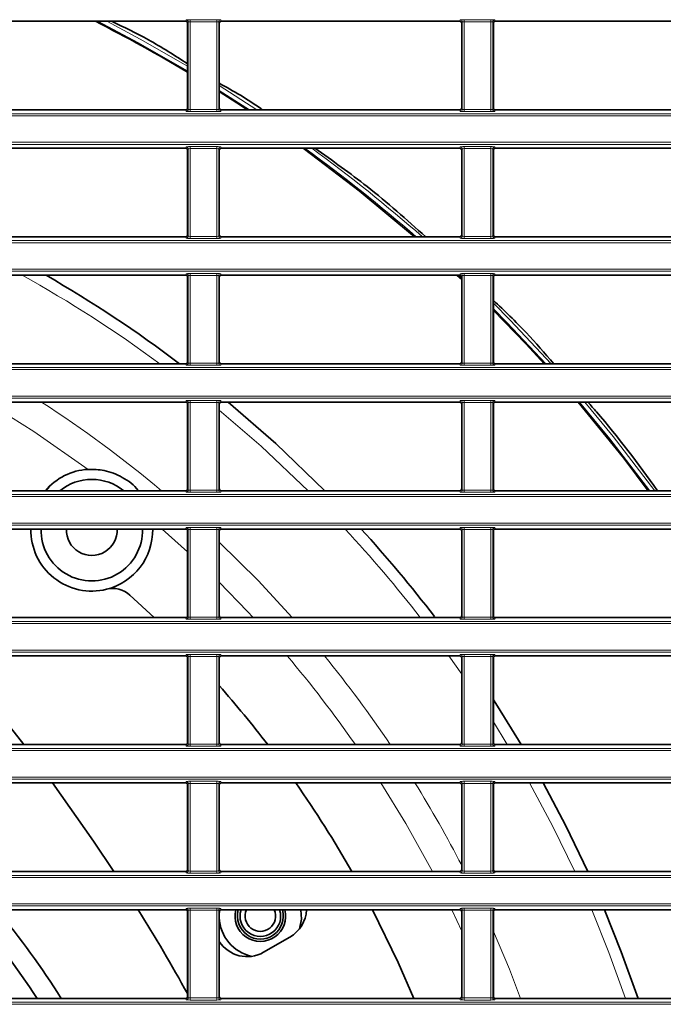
# Model space of a CAD drawing. Header units: millimetres. Extents: x 0 to 1118, y 0 to 864.
# Tile 323 of 339: x 1033 to 1049, y 486 to 510. Entities that reach past the tile are written whole.
import ezdxf

# ---------------------------------------------------------------- set-up
doc = ezdxf.new("R2010")
doc.units = ezdxf.units.MM

msp = doc.modelspace()

# ---------------------------------------------------------------- linework, layer by layer
at = {"color": 7, "linetype": 'Continuous', "lineweight": 35}
for p, q in [((1030.8876, 510.2793), (1036.758, 510.2793)), ((1037.6376, 510.2793), (1043.508, 510.2793)), ((1044.3876, 510.2793), (1050.258, 510.2793)), ((1036.8079, 510.2293), (1036.8079, 508.1486)), ((1037.5876, 508.1486), (1037.5876, 510.2293)), ((1043.5579, 510.2293), (1043.5579, 508.1486)), ((1044.3376, 508.1486), (1044.3376, 510.2293)), ((1030.8876, 508.0986), (1036.758, 508.0986)), ((1037.6376, 508.0986), (1043.508, 508.0986)), ((1044.3876, 508.0986), (1050.258, 508.0986)), ((1030.8876, 507.1543), (1036.758, 507.1543)), ((1036.8079, 507.1043), (1036.8079, 505.0236)), ((1037.5876, 505.0236), (1037.5876, 507.1043)), ((1037.6376, 507.1543), (1043.508, 507.1543)), ((1043.5579, 507.1043), (1043.5579, 505.0236)), ((1044.3376, 505.0236), (1044.3376, 507.1043)), ((1044.3876, 507.1543), (1050.258, 507.1543)), ((1030.8876, 504.9736), (1036.758, 504.9736)), ((1037.6376, 504.9736), (1043.508, 504.9736)), ((1044.3876, 504.9736), (1050.258, 504.9736)), ((1030.8876, 504.0293), (1036.758, 504.0293)), ((1036.8079, 503.9793), (1036.8079, 501.8986)), ((1037.5876, 501.8986), (1037.5876, 503.9793)), ((1037.6376, 504.0293), (1043.508, 504.0293)), ((1043.4417, 504.0293), (1043.5579, 503.9199)), ((1043.5579, 503.9793), (1043.5579, 501.8986)), ((1044.3376, 501.8986), (1044.3376, 503.9793)), ((1044.3876, 504.0293), (1050.258, 504.0293)), ((1030.8876, 501.8486), (1036.758, 501.8486)), ((1037.6376, 501.8486), (1043.508, 501.8486)), ((1044.3876, 501.8486), (1050.258, 501.8486)), ((1030.8876, 500.9043), (1036.758, 500.9043)), ((1036.8079, 500.8543), (1036.8079, 498.7736)), ((1037.5876, 498.7736), (1037.5876, 500.8543)), ((1037.6376, 500.9043), (1043.508, 500.9043)), ((1043.5579, 500.8543), (1043.5579, 498.7736)), ((1044.3376, 498.7736), (1044.3376, 500.8543)), ((1044.3876, 500.9043), (1050.258, 500.9043)), ((1030.8876, 498.7236), (1036.758, 498.7236)), ((1033.3654, 498.7755), (1033.3179, 498.7236)), ((1033.3654, 498.7755), (1033.4267, 498.8502)), ((1037.6376, 498.7236), (1043.508, 498.7236)), ((1044.3876, 498.7236), (1050.258, 498.7236)), ((1030.8876, 497.7793), (1036.758, 497.7793)), ((1036.8079, 497.7293), (1036.8079, 495.6486)), ((1037.5876, 495.6486), (1037.5876, 497.7293)), ((1037.6376, 497.7793), (1043.508, 497.7793)), ((1043.5579, 497.7293), (1043.5579, 495.6486)), ((1044.3376, 495.6486), (1044.3376, 497.7293)), ((1044.3876, 497.7793), (1050.258, 497.7793)), ((1035.983, 495.5986), (1035.3859, 496.1545)), ((1030.8876, 495.5986), (1036.758, 495.5986)), ((1037.6376, 495.5986), (1043.508, 495.5986)), ((1044.3876, 495.5986), (1050.258, 495.5986)), ((1030.8876, 494.6543), (1036.758, 494.6543)), ((1036.8079, 494.6043), (1036.8079, 492.5236)), ((1037.5876, 492.5236), (1037.5876, 494.6043)), ((1037.6376, 494.6543), (1043.508, 494.6543)), ((1043.5579, 494.6043), (1043.5579, 492.5236)), ((1044.3376, 492.5236), (1044.3376, 494.6043)), ((1044.3876, 494.6543), (1050.258, 494.6543)), ((1030.8876, 492.4736), (1036.758, 492.4736)), ((1037.6376, 492.4736), (1043.508, 492.4736)), ((1044.3876, 492.4736), (1050.258, 492.4736)), ((1030.8876, 491.5293), (1036.758, 491.5293)), ((1036.8079, 491.4793), (1036.8079, 489.3986)), ((1037.5876, 489.3986), (1037.5876, 491.4793)), ((1037.6376, 491.5293), (1043.508, 491.5293)), ((1043.5579, 491.4793), (1043.5579, 489.3986)), ((1044.3376, 489.3986), (1044.3376, 491.4793)), ((1044.3876, 491.5293), (1050.258, 491.5293)), ((1030.8876, 489.3486), (1036.758, 489.3486)), ((1037.6376, 489.3486), (1043.508, 489.3486)), ((1044.3876, 489.3486), (1050.258, 489.3486)), ((1030.8876, 488.4043), (1036.758, 488.4043)), ((1036.8079, 488.3543), (1036.8079, 486.2736)), ((1037.5876, 488.2852), (1037.5956, 488.3814)), ((1037.5876, 486.2736), (1037.5876, 488.3543)), ((1037.6376, 488.4043), (1043.508, 488.4043)), ((1043.5579, 488.3543), (1043.5579, 486.2736)), ((1044.3376, 486.2736), (1044.3376, 488.3543)), ((1044.3876, 488.4043), (1050.258, 488.4043)), ((1039.3294, 487.7353), (1038.6799, 487.3603)), ((1030.8876, 486.2236), (1036.758, 486.2236)), ((1037.6376, 486.2236), (1043.508, 486.2236)), ((1044.3876, 486.2236), (1050.258, 486.2236))]:
    msp.add_line(p, q, dxfattribs=at)
at = {"color": 7, "linetype": 'Continuous', "lineweight": 18}
for p, q in [((1036.758, 510.2793), (1036.7719, 510.3142)), ((1036.8219, 510.2642), (1036.8079, 510.2293)), ((1036.8219, 508.1136), (1036.8219, 510.2642)), ((1036.8719, 510.3185), (1037.5237, 510.3185)), ((1036.8719, 510.3185), (1036.8719, 510.2685)), ((1037.5237, 510.2685), (1036.8719, 510.2685)), ((1036.8719, 510.2685), (1036.8719, 508.1093)), ((1037.5237, 510.3185), (1037.5237, 510.2685)), ((1037.5237, 508.1093), (1037.5237, 510.2685)), ((1037.5736, 510.2642), (1037.5736, 508.1136)), ((1037.5876, 510.2293), (1037.5736, 510.2642)), ((1037.6236, 510.3142), (1037.6376, 510.2793)), ((1043.508, 510.2793), (1043.5219, 510.3142)), ((1043.5719, 510.2642), (1043.5579, 510.2293)), ((1043.5719, 508.1136), (1043.5719, 510.2642)), ((1043.6219, 510.3185), (1044.2737, 510.3185)), ((1043.6219, 510.3185), (1043.6219, 510.2685)), ((1044.2737, 510.2685), (1043.6219, 510.2685)), ((1043.6219, 510.2685), (1043.6219, 508.1093)), ((1044.2737, 510.3185), (1044.2737, 510.2685)), ((1044.2737, 508.1093), (1044.2737, 510.2685)), ((1044.3236, 510.2642), (1044.3236, 508.1136)), ((1044.3376, 510.2293), (1044.3236, 510.2642)), ((1044.3736, 510.3142), (1044.3876, 510.2793)), ((1037.5876, 508.6968), (1038.5131, 508.0986)), ((1038.3323, 508.0986), (1037.5876, 508.5787)), ((1036.7719, 508.0637), (1036.758, 508.0986)), ((1036.8079, 508.1486), (1036.8219, 508.1136)), ((1036.8719, 508.1093), (1037.5237, 508.1093)), ((1036.8719, 508.1093), (1036.8719, 508.0594)), ((1037.5237, 508.1093), (1037.5237, 508.0594)), ((1037.5736, 508.1136), (1037.5876, 508.1486)), ((1037.6376, 508.0986), (1037.6236, 508.0637)), ((1043.5219, 508.0637), (1043.508, 508.0986)), ((1043.5579, 508.1486), (1043.5719, 508.1136)), ((1043.6219, 508.1093), (1044.2737, 508.1093)), ((1043.6219, 508.1093), (1043.6219, 508.0594)), ((1044.2737, 508.1093), (1044.2737, 508.0594)), ((1044.3236, 508.1136), (1044.3376, 508.1486)), ((1044.3876, 508.0986), (1044.3736, 508.0637)), ((946.9427, 508.0035), (1086.9529, 508.0035)), ((1086.9529, 507.9536), (946.9427, 507.9536)), ((1037.5237, 508.0594), (1036.8719, 508.0594)), ((1044.2737, 508.0594), (1043.6219, 508.0594)), ((946.9427, 507.2993), (1086.9529, 507.2993)), ((1086.9529, 507.2493), (946.9427, 507.2493)), ((1036.758, 507.1543), (1036.7719, 507.1892)), ((1036.8219, 507.1392), (1036.8079, 507.1043)), ((1036.8219, 504.9886), (1036.8219, 507.1392)), ((1036.8719, 507.1935), (1037.5237, 507.1935)), ((1036.8719, 507.1935), (1036.8719, 507.1435)), ((1037.5237, 507.1435), (1036.8719, 507.1435)), ((1036.8719, 507.1435), (1036.8719, 504.9843)), ((1037.5237, 507.1935), (1037.5237, 507.1435)), ((1037.5237, 504.9843), (1037.5237, 507.1435)), ((1037.5736, 507.1392), (1037.5736, 504.9886)), ((1037.5876, 507.1043), (1037.5736, 507.1392)), ((1037.6236, 507.1892), (1037.6376, 507.1543)), ((1043.508, 507.1543), (1043.5219, 507.1892)), ((1043.5719, 507.1392), (1043.5579, 507.1043)), ((1043.5719, 504.9886), (1043.5719, 507.1392)), ((1043.6219, 507.1935), (1044.2737, 507.1935)), ((1043.6219, 507.1935), (1043.6219, 507.1435)), ((1044.2737, 507.1435), (1043.6219, 507.1435)), ((1043.6219, 507.1435), (1043.6219, 504.9843)), ((1044.2737, 507.1935), (1044.2737, 507.1435)), ((1044.2737, 504.9843), (1044.2737, 507.1435)), ((1044.3236, 507.1392), (1044.3236, 504.9886)), ((1044.3376, 507.1043), (1044.3236, 507.1392)), ((1044.3736, 507.1892), (1044.3876, 507.1543)), ((1036.7719, 504.9387), (1036.758, 504.9736)), ((1036.8079, 505.0236), (1036.8219, 504.9886)), ((1036.8719, 504.9843), (1037.5237, 504.9843)), ((1036.8719, 504.9843), (1036.8719, 504.9344)), ((1037.5237, 504.9344), (1036.8719, 504.9344)), ((1037.5237, 504.9843), (1037.5237, 504.9344)), ((1037.5736, 504.9886), (1037.5876, 505.0236)), ((1037.6376, 504.9736), (1037.6236, 504.9387)), ((1043.5219, 504.9387), (1043.508, 504.9736)), ((1043.5579, 505.0236), (1043.5719, 504.9886)), ((1043.6219, 504.9843), (1044.2737, 504.9843)), ((1043.6219, 504.9843), (1043.6219, 504.9344)), ((1044.2737, 504.9344), (1043.6219, 504.9344)), ((1044.2737, 504.9843), (1044.2737, 504.9344)), ((1044.3236, 504.9886), (1044.3376, 505.0236)), ((1044.3876, 504.9736), (1044.3736, 504.9387)), ((946.9427, 504.8785), (1086.9529, 504.8785)), ((1086.9529, 504.8286), (946.9427, 504.8286)), ((946.9427, 504.1743), (1086.9529, 504.1743)), ((1086.9529, 504.1243), (946.9427, 504.1243)), ((1036.758, 504.0293), (1036.7719, 504.0642)), ((1036.8219, 504.0142), (1036.8079, 503.9793)), ((1036.8219, 501.8636), (1036.8219, 504.0142)), ((1036.8719, 504.0685), (1037.5237, 504.0685)), ((1036.8719, 504.0685), (1036.8719, 504.0185)), ((1037.5237, 504.0185), (1036.8719, 504.0185)), ((1036.8719, 504.0185), (1036.8719, 501.8593)), ((1037.5237, 504.0685), (1037.5237, 504.0185)), ((1037.5237, 501.8593), (1037.5237, 504.0185)), ((1037.5736, 504.0142), (1037.5736, 501.8636)), ((1037.5876, 503.9793), (1037.5736, 504.0142)), ((1037.6236, 504.0642), (1037.6376, 504.0293)), ((1043.5579, 503.9566), (1043.4807, 504.0293)), ((1043.508, 504.0293), (1043.5219, 504.0642)), ((1043.5719, 504.0142), (1043.5579, 503.9793)), ((1043.5719, 501.8636), (1043.5719, 504.0142)), ((1043.6219, 504.0685), (1044.2737, 504.0685)), ((1043.6219, 504.0685), (1043.6219, 504.0185)), ((1044.2737, 504.0185), (1043.6219, 504.0185)), ((1043.6219, 504.0185), (1043.6219, 501.8593)), ((1044.2737, 504.0685), (1044.2737, 504.0185)), ((1044.2737, 501.8593), (1044.2737, 504.0185)), ((1044.3236, 504.0142), (1044.3236, 501.8636)), ((1044.3376, 503.9793), (1044.3236, 504.0142)), ((1044.3736, 504.0642), (1044.3876, 504.0293)), ((1036.7719, 501.8137), (1036.758, 501.8486)), ((1036.8079, 501.8986), (1036.8219, 501.8636)), ((1036.8719, 501.8593), (1036.8719, 501.8094)), ((1036.8719, 501.8593), (1037.5237, 501.8593)), ((1037.5237, 501.8094), (1036.8719, 501.8094)), ((1037.5237, 501.8593), (1037.5237, 501.8094)), ((1037.5736, 501.8636), (1037.5876, 501.8986)), ((1037.6376, 501.8486), (1037.6236, 501.8137)), ((1043.5219, 501.8137), (1043.508, 501.8486)), ((1043.5579, 501.8986), (1043.5719, 501.8636)), ((1043.6219, 501.8593), (1043.6219, 501.8094)), ((1043.6219, 501.8593), (1044.2737, 501.8593)), ((1044.2737, 501.8094), (1043.6219, 501.8094)), ((1044.2737, 501.8593), (1044.2737, 501.8094)), ((1044.3236, 501.8636), (1044.3376, 501.8986)), ((1044.3876, 501.8486), (1044.3736, 501.8137)), ((946.9427, 501.7535), (1086.9529, 501.7535)), ((1086.9529, 501.7036), (946.9427, 501.7036)), ((946.9427, 501.0493), (1086.9529, 501.0493)), ((1086.9529, 500.9993), (946.9427, 500.9993)), ((1036.758, 500.9043), (1036.7719, 500.9392)), ((1036.8219, 500.8892), (1036.8079, 500.8543)), ((1036.8219, 498.7386), (1036.8219, 500.8892)), ((1036.8719, 500.9435), (1037.5237, 500.9435)), ((1036.8719, 500.9435), (1036.8719, 500.8935)), ((1037.5237, 500.8935), (1036.8719, 500.8935)), ((1036.8719, 500.8935), (1036.8719, 498.7343)), ((1037.5237, 500.9435), (1037.5237, 500.8935)), ((1037.5237, 498.7343), (1037.5237, 500.8935)), ((1037.5736, 500.8892), (1037.5736, 498.7386)), ((1037.5876, 500.8543), (1037.5736, 500.8892)), ((1037.6236, 500.9392), (1037.6376, 500.9043)), ((1043.508, 500.9043), (1043.5219, 500.9392)), ((1043.5719, 500.8892), (1043.5579, 500.8543)), ((1043.5719, 498.7386), (1043.5719, 500.8892)), ((1043.6219, 500.9435), (1044.2737, 500.9435)), ((1043.6219, 500.9435), (1043.6219, 500.8935)), ((1044.2737, 500.8935), (1043.6219, 500.8935)), ((1043.6219, 500.8935), (1043.6219, 498.7343)), ((1044.2737, 500.9435), (1044.2737, 500.8935)), ((1044.2737, 498.7343), (1044.2737, 500.8935)), ((1044.3236, 500.8892), (1044.3236, 498.7386)), ((1044.3376, 500.8543), (1044.3236, 500.8892)), ((1044.3736, 500.9392), (1044.3876, 500.9043)), ((946.9427, 498.6285), (1086.9529, 498.6285)), ((1036.7719, 498.6887), (1036.758, 498.7236)), ((1036.8079, 498.7736), (1036.8219, 498.7386)), ((1036.8719, 498.7343), (1037.5237, 498.7343)), ((1036.8719, 498.7343), (1036.8719, 498.6844)), ((1037.5237, 498.6844), (1036.8719, 498.6844)), ((1037.5237, 498.7343), (1037.5237, 498.6844)), ((1037.5736, 498.7386), (1037.5876, 498.7736)), ((1037.6376, 498.7236), (1037.6236, 498.6887)), ((1043.5219, 498.6887), (1043.508, 498.7236)), ((1043.5579, 498.7736), (1043.5719, 498.7386)), ((1043.6219, 498.7343), (1044.2737, 498.7343)), ((1043.6219, 498.7343), (1043.6219, 498.6844)), ((1044.2737, 498.6844), (1043.6219, 498.6844)), ((1044.2737, 498.7343), (1044.2737, 498.6844)), ((1044.3236, 498.7386), (1044.3376, 498.7736)), ((1044.3876, 498.7236), (1044.3736, 498.6887)), ((1086.9529, 498.5786), (946.9427, 498.5786)), ((946.9427, 497.9243), (1086.9529, 497.9243)), ((1086.9529, 497.8743), (946.9427, 497.8743)), ((1036.182, 497.7793), (1036.8079, 497.2166)), ((1036.758, 497.7793), (1036.7719, 497.8142)), ((1036.8219, 497.7642), (1036.8079, 497.7293)), ((1036.8219, 495.6136), (1036.8219, 497.7642)), ((1036.8719, 497.8185), (1037.5237, 497.8185)), ((1036.8719, 497.8185), (1036.8719, 497.7685)), ((1037.5237, 497.7685), (1036.8719, 497.7685)), ((1036.8719, 497.7685), (1036.8719, 495.6093)), ((1037.5237, 497.8185), (1037.5237, 497.7685)), ((1037.5237, 495.6093), (1037.5237, 497.7685)), ((1037.5736, 497.7642), (1037.5736, 495.6136)), ((1037.5876, 497.7293), (1037.5736, 497.7642)), ((1037.6236, 497.8142), (1037.6376, 497.7793)), ((1043.508, 497.7793), (1043.5219, 497.8142)), ((1043.5719, 497.7642), (1043.5579, 497.7293)), ((1043.5719, 495.6136), (1043.5719, 497.7642)), ((1043.6219, 497.8185), (1044.2737, 497.8185)), ((1043.6219, 497.8185), (1043.6219, 497.7685)), ((1044.2737, 497.7685), (1043.6219, 497.7685)), ((1043.6219, 497.7685), (1043.6219, 495.6093)), ((1044.2737, 497.8185), (1044.2737, 497.7685)), ((1044.2737, 495.6093), (1044.2737, 497.7685)), ((1044.3236, 497.7642), (1044.3236, 495.6136)), ((1044.3376, 497.7293), (1044.3236, 497.7642)), ((1044.3736, 497.8142), (1044.3876, 497.7793)), ((946.9427, 495.5035), (1086.9529, 495.5035)), ((1036.7719, 495.5637), (1036.758, 495.5986)), ((1036.8079, 495.6486), (1036.8219, 495.6136)), ((1036.8719, 495.6093), (1036.8719, 495.5594)), ((1036.8719, 495.6093), (1037.5237, 495.6093)), ((1037.5237, 495.5594), (1036.8719, 495.5594)), ((1037.5237, 495.6093), (1037.5237, 495.5594)), ((1037.5736, 495.6136), (1037.5876, 495.6486)), ((1037.6376, 495.5986), (1037.6236, 495.5637)), ((1043.5219, 495.5637), (1043.508, 495.5986)), ((1043.5579, 495.6486), (1043.5719, 495.6136)), ((1043.6219, 495.6093), (1044.2737, 495.6093)), ((1043.6219, 495.6093), (1043.6219, 495.5594)), ((1044.2737, 495.5594), (1043.6219, 495.5594)), ((1044.2737, 495.6093), (1044.2737, 495.5594)), ((1044.3236, 495.6136), (1044.3376, 495.6486)), ((1044.3876, 495.5986), (1044.3736, 495.5637)), ((1086.9529, 495.4536), (946.9427, 495.4536)), ((946.9427, 494.7993), (1086.9529, 494.7993)), ((1086.9529, 494.7493), (946.9427, 494.7493)), ((1036.758, 494.6543), (1036.7719, 494.6892)), ((1036.8219, 494.6392), (1036.8079, 494.6043)), ((1036.8219, 492.4886), (1036.8219, 494.6392)), ((1036.8719, 494.6935), (1037.5237, 494.6935)), ((1036.8719, 494.6935), (1036.8719, 494.6435)), ((1037.5237, 494.6435), (1036.8719, 494.6435)), ((1036.8719, 494.6435), (1036.8719, 492.4843)), ((1037.5237, 494.6935), (1037.5237, 494.6435)), ((1037.5237, 492.4843), (1037.5237, 494.6435)), ((1037.5736, 494.6392), (1037.5736, 492.4886)), ((1037.5876, 494.6043), (1037.5736, 494.6392)), ((1037.6236, 494.6892), (1037.6376, 494.6543)), ((1043.2438, 494.6543), (1043.5579, 494.2095)), ((1043.508, 494.6543), (1043.5219, 494.6892)), ((1043.5719, 494.6392), (1043.5579, 494.6043)), ((1043.5719, 492.4886), (1043.5719, 494.6392)), ((1043.6219, 494.6935), (1044.2737, 494.6935)), ((1043.6219, 494.6935), (1043.6219, 494.6435)), ((1044.2737, 494.6435), (1043.6219, 494.6435)), ((1043.6219, 494.6435), (1043.6219, 492.4843)), ((1044.2737, 494.6935), (1044.2737, 494.6435)), ((1044.2737, 492.4843), (1044.2737, 494.6435)), ((1044.3236, 494.6392), (1044.3236, 492.4886)), ((1044.3376, 494.6043), (1044.3236, 494.6392)), ((1044.3736, 494.6892), (1044.3876, 494.6543)), ((1044.3376, 493.0314), (1044.6817, 492.4736)), ((946.9427, 492.3785), (1086.9529, 492.3785)), ((1086.9529, 492.3286), (946.9427, 492.3286)), ((1036.7719, 492.4387), (1036.758, 492.4736)), ((1036.8079, 492.5236), (1036.8219, 492.4886)), ((1036.8719, 492.4843), (1037.5237, 492.4843)), ((1036.8719, 492.4843), (1036.8719, 492.4344)), ((1037.5237, 492.4344), (1036.8719, 492.4344)), ((1037.5237, 492.4843), (1037.5237, 492.4344)), ((1037.5736, 492.4886), (1037.5876, 492.5236)), ((1037.6376, 492.4736), (1037.6236, 492.4387)), ((1043.5219, 492.4387), (1043.508, 492.4736)), ((1043.5579, 492.5236), (1043.5719, 492.4886)), ((1043.6219, 492.4843), (1043.6219, 492.4344)), ((1043.6219, 492.4843), (1044.2737, 492.4843)), ((1044.2737, 492.4344), (1043.6219, 492.4344)), ((1044.2737, 492.4843), (1044.2737, 492.4344)), ((1044.3236, 492.4886), (1044.3376, 492.5236)), ((1044.3876, 492.4736), (1044.3736, 492.4387)), ((946.9427, 491.6743), (1086.9529, 491.6743)), ((1086.9529, 491.6243), (946.9427, 491.6243)), ((1036.758, 491.5293), (1036.7719, 491.5642)), ((1036.8219, 491.5142), (1036.8079, 491.4793)), ((1036.8219, 489.3636), (1036.8219, 491.5142)), ((1036.8719, 491.5685), (1037.5237, 491.5685)), ((1036.8719, 491.5685), (1036.8719, 491.5185)), ((1037.5237, 491.5185), (1036.8719, 491.5185)), ((1036.8719, 491.5185), (1036.8719, 489.3593)), ((1037.5237, 491.5685), (1037.5237, 491.5185)), ((1037.5237, 489.3593), (1037.5237, 491.5185)), ((1037.5736, 491.5142), (1037.5736, 489.3636)), ((1037.5876, 491.4793), (1037.5736, 491.5142)), ((1037.6236, 491.5642), (1037.6376, 491.5293)), ((1043.508, 491.5293), (1043.5219, 491.5642)), ((1043.5719, 491.5142), (1043.5579, 491.4793)), ((1043.5719, 489.3636), (1043.5719, 491.5142)), ((1043.6219, 491.5685), (1044.2737, 491.5685)), ((1043.6219, 491.5685), (1043.6219, 491.5185)), ((1044.2737, 491.5185), (1043.6219, 491.5185)), ((1043.6219, 491.5185), (1043.6219, 489.3593)), ((1044.2737, 491.5685), (1044.2737, 491.5185)), ((1044.2737, 489.3593), (1044.2737, 491.5185)), ((1044.3236, 491.5142), (1044.3236, 489.3636)), ((1044.3376, 491.4793), (1044.3236, 491.5142)), ((1044.3736, 491.5642), (1044.3876, 491.5293)), ((946.9427, 489.2535), (1086.9529, 489.2535)), ((1086.9529, 489.2036), (946.9427, 489.2036)), ((1036.7719, 489.3137), (1036.758, 489.3486)), ((1036.8079, 489.3986), (1036.8219, 489.3636)), ((1036.8719, 489.3593), (1037.5237, 489.3593)), ((1036.8719, 489.3593), (1036.8719, 489.3094)), ((1037.5237, 489.3094), (1036.8719, 489.3094)), ((1037.5237, 489.3593), (1037.5237, 489.3094)), ((1037.5736, 489.3636), (1037.5876, 489.3986)), ((1037.6376, 489.3486), (1037.6236, 489.3137)), ((1043.5219, 489.3137), (1043.508, 489.3486)), ((1043.5579, 489.3986), (1043.5719, 489.3636)), ((1043.6219, 489.3593), (1043.6219, 489.3094)), ((1043.6219, 489.3593), (1044.2737, 489.3593)), ((1044.2737, 489.3094), (1043.6219, 489.3094)), ((1044.2737, 489.3593), (1044.2737, 489.3094)), ((1044.3236, 489.3636), (1044.3376, 489.3986)), ((1044.3876, 489.3486), (1044.3736, 489.3137)), ((946.9427, 488.5493), (1086.9529, 488.5493)), ((1086.9529, 488.4993), (946.9427, 488.4993)), ((1036.758, 488.4043), (1036.7719, 488.4392)), ((1036.8719, 488.4435), (1037.5237, 488.4435)), ((1036.8719, 488.4435), (1036.8719, 488.3935)), ((1037.5237, 488.4435), (1037.5237, 488.3935)), ((1037.6236, 488.4392), (1037.6376, 488.4043)), ((1043.508, 488.4043), (1043.5219, 488.4392)), ((1043.6219, 488.4435), (1044.2737, 488.4435)), ((1043.6219, 488.4435), (1043.6219, 488.3935)), ((1044.2737, 488.4435), (1044.2737, 488.3935)), ((1044.3736, 488.4392), (1044.3876, 488.4043)), ((1036.8219, 488.3892), (1036.8079, 488.3543)), ((1036.8219, 486.2386), (1036.8219, 488.3892)), ((1037.5237, 488.3935), (1036.8719, 488.3935)), ((1036.8719, 488.3935), (1036.8719, 486.2343)), ((1037.5237, 486.2343), (1037.5237, 488.3935)), ((1037.5736, 488.3892), (1037.5736, 486.2386)), ((1037.5876, 488.3543), (1037.5736, 488.3892)), ((1043.3123, 488.4043), (1043.5579, 487.8791)), ((1043.5719, 488.3892), (1043.5579, 488.3543)), ((1043.5719, 486.2386), (1043.5719, 488.3892)), ((1044.2737, 488.3935), (1043.6219, 488.3935)), ((1043.6219, 488.3935), (1043.6219, 486.2343)), ((1044.2737, 486.2343), (1044.2737, 488.3935)), ((1044.3236, 488.3892), (1044.3236, 486.2386)), ((1044.3376, 488.3543), (1044.3236, 488.3892)), ((1036.8079, 486.2736), (1036.8219, 486.2386)), ((1037.5736, 486.2386), (1037.5876, 486.2736)), ((1043.5579, 486.2736), (1043.5719, 486.2386)), ((1044.3236, 486.2386), (1044.3376, 486.2736)), ((946.9427, 486.1285), (1086.9529, 486.1285)), ((1086.9529, 486.0786), (946.9427, 486.0786)), ((1036.7719, 486.1887), (1036.758, 486.2236)), ((1036.8719, 486.2343), (1037.5237, 486.2343)), ((1036.8719, 486.2343), (1036.8719, 486.1844)), ((1037.5237, 486.1844), (1036.8719, 486.1844)), ((1037.5237, 486.2343), (1037.5237, 486.1844)), ((1037.6376, 486.2236), (1037.6236, 486.1887)), ((1043.5219, 486.1887), (1043.508, 486.2236)), ((1043.6219, 486.2343), (1044.2737, 486.2343)), ((1043.6219, 486.2343), (1043.6219, 486.1844)), ((1044.2737, 486.1844), (1043.6219, 486.1844)), ((1044.2737, 486.2343), (1044.2737, 486.1844)), ((1044.3876, 486.2236), (1044.3736, 486.1887))]:
    msp.add_line(p, q, dxfattribs=at)
at = {"color": 7, "linetype": 'Continuous', "lineweight": 18, "flags": 128}
for points in [[(1036.8079, 509.0562), (1035.5953, 509.75), (1034.5961, 510.2793)], [(1034.8147, 510.2793), (1035.6434, 509.8377), (1036.8079, 509.1726)], [(1044.3376, 503.3412), (1044.7525, 502.923), (1045.7634, 501.8486)], [(1045.6283, 501.8486), (1044.681, 502.8531), (1044.3376, 503.2001)], [(1031.8648, 500.9043), (1033.0188, 500.1831), (1034.3565, 499.2486)], [(1048.1874, 498.7236), (1047.2097, 499.9971), (1046.46, 500.9043)], [(1046.5912, 500.9043), (1047.2877, 500.0596), (1048.3115, 498.7236)], [(1037.5876, 500.7073), (1038.6177, 499.8183), (1039.775, 498.7236)], [(1037.5876, 497.4575), (1038.5414, 496.5089), (1039.3809, 495.5986)], [(1037.5876, 496.4681), (1038.2858, 495.7482), (1038.4251, 495.5986)], [(1041.5698, 491.5293), (1042.1813, 490.5315), (1042.8379, 489.3486)], [(1045.2296, 491.5293), (1045.8032, 490.454), (1046.3403, 489.3486)], [(1046.759, 488.4043), (1047.182, 487.3572), (1047.5931, 486.2236)], [(1044.3376, 487.8738), (1044.7321, 486.9401), (1045.01, 486.2236)]]:
    msp.add_lwpolyline(points, dxfattribs=at)
at = {"color": 7, "linetype": 'Continuous', "lineweight": 35, "flags": 128}
for points in [[(1037.5876, 508.5471), (1038.0206, 508.2706), (1038.2838, 508.0986)], [(1039.6507, 507.1543), (1041.0355, 506.1051), (1042.3963, 504.9736)], [(1044.3376, 503.1624), (1045.1352, 502.3415), (1045.5922, 501.8486)], [(1040.1859, 498.7236), (1038.98, 499.8826), (1037.806, 500.9043)], [(1046.4248, 500.9043), (1047.5501, 499.5225), (1048.1542, 498.7236)], [(1032.9489, 497.7793), (1032.9483, 497.7328), (1032.949, 497.6922)], [(1032.7736, 492.4736), (1031.8972, 493.5809), (1030.9975, 494.6543)], [(1045.0209, 492.4736), (1044.4367, 493.4175), (1044.3376, 493.5707)], [(1034.9906, 489.3486), (1034.4911, 490.0983), (1033.4819, 491.5293)], [(1046.6605, 489.3486), (1046.12, 490.4726), (1045.5623, 491.5293)], [(1039.6001, 488.4043), (1039.6092, 488.1739), (1039.5628, 487.9379)], [(1042.3758, 486.2236), (1041.9919, 487.1111), (1041.3641, 488.4043)], [(1047.9004, 486.2236), (1047.4889, 487.369), (1047.0748, 488.4043)]]:
    msp.add_lwpolyline(points, dxfattribs=at)
at = {"color": 7, "linetype": 'Continuous', "lineweight": 35}
for centre, radius, start, end in [((1016.9478, 475.7514), 38.75, 59.16815, 63.0044), ((1016.9478, 475.7514), 32.6761, 53.00238, 59.92813), ((1034.4478, 497.7514), 1.5, 93.48963, 139.60172), ((1034.4478, 497.7514), 1.25, 90, 128.94803), ((1034.4478, 497.7514), 1.25, 51.05197, 90), ((1034.4478, 497.7514), 1.5, 178.85997, 284.13873), ((1034.4478, 497.7514), 1.25, 178.72314, 1.27686), ((1034.4478, 497.7514), 0.625, 177.44565, 2.55435), ((1034.4478, 497.7514), 1.5, 284.13873, 1.06402), ((1016.9478, 475.7514), 32.6761, 37.45464, 42.38636), ((1034.9669, 495.6908), 0.625, 47.89609, 104.13873), ((1016.9478, 475.7514), 27.5, 37.4461, 41.36287), ((1016.9478, 475.7514), 27.5, 29.63294, 35.01145), ((1016.9478, 475.7514), 19.25, 32.95687, 41.09361), ((1016.9478, 475.7514), 19.75, 32.02135, 39.84037), ((993.1321, 462.0014), 50, 29.13003, 31.87427), ((1038.5995, 488.2496), 1.0125, 182.01714, 257.92498), ((1038.5995, 488.2496), 0.6234, 165.62958, 14.37042), ((1038.5995, 488.2496), 0.565, 164.10875, 15.89125), ((1038.5995, 488.2496), 0.5, 161.97508, 18.02492), ((1038.5995, 488.2496), 0.375, 155.63335, 24.36665), ((1038.9232, 488.4389), 0.8125, 300, 357.55612), ((1038.2737, 488.0639), 0.8125, 212.39706, 300)]:
    msp.add_arc(centre, radius, start, end, dxfattribs=at)
at = {"color": 7, "linetype": 'Continuous', "lineweight": 18}
for centre, radius, start, end in [((1036.7719, 510.2642), 0.05, 0.07399, 89.97184), ((1037.6237, 510.2642), 0.05, 90.02816, 179.92601), ((1043.5219, 510.2642), 0.05, 0.07399, 89.97184), ((1044.3737, 510.2642), 0.05, 90.02816, 179.92601), ((1036.7719, 508.1137), 0.05, 270.02816, 359.92601), ((1037.6237, 508.1137), 0.05, 180.07399, 269.97184), ((1043.5219, 508.1137), 0.05, 270.02816, 359.92601), ((1044.3737, 508.1137), 0.05, 180.07399, 269.97184), ((1036.7719, 507.1392), 0.05, 0.07399, 89.97184), ((1037.6237, 507.1392), 0.05, 90.02816, 179.92601), ((1016.9478, 475.7514), 38.7767, 48.90319, 54.08007), ((1016.9478, 475.7514), 38.8767, 48.73454, 53.87715), ((1043.5219, 507.1392), 0.05, 0.07399, 89.97184), ((1044.3737, 507.1392), 0.05, 90.02816, 179.92601), ((1036.7719, 504.9887), 0.05, 270.02816, 359.92601), ((1037.6237, 504.9887), 0.05, 180.07399, 269.97184), ((1043.5219, 504.9887), 0.05, 270.02816, 359.92601), ((1044.3737, 504.9887), 0.05, 180.07399, 269.97184), ((1016.9478, 475.7514), 32.3852, 53.69105, 60.82942), ((1036.7719, 504.0142), 0.05, 0.07399, 89.97184), ((1037.6237, 504.0142), 0.05, 90.02816, 179.92601), ((1043.5219, 504.0142), 0.05, 0.07399, 89.97184), ((1044.3737, 504.0142), 0.05, 90.02816, 179.92601), ((1036.7719, 501.8637), 0.05, 270.02816, 359.92601), ((1037.6237, 501.8637), 0.05, 180.07399, 269.97184), ((1043.5219, 501.8637), 0.05, 270.02816, 359.92601), ((1044.3737, 501.8637), 0.05, 180.07399, 269.97184), ((1016.9478, 475.7514), 29.9525, 50.08091, 57.11446), ((1036.7719, 500.8892), 0.05, 0.07399, 89.97184), ((1037.6237, 500.8892), 0.05, 90.02816, 179.92601), ((1043.5219, 500.8892), 0.05, 0.07399, 89.97184), ((1044.3737, 500.8892), 0.05, 90.02816, 179.92601), ((1036.7719, 498.7387), 0.05, 270.02816, 359.92601), ((1037.6237, 498.7387), 0.05, 180.07399, 269.97184), ((1043.5219, 498.7387), 0.05, 270.02816, 359.92601), ((1044.3737, 498.7387), 0.05, 180.07399, 269.97184), ((1036.7719, 497.7642), 0.05, 0.07399, 89.97184), ((1037.6237, 497.7642), 0.05, 90.02816, 179.92601), ((1016.9478, 475.7514), 32.3852, 37.7956, 42.85794), ((1043.5219, 497.7642), 0.05, 0.07399, 89.97184), ((1044.3737, 497.7642), 0.05, 90.02816, 179.92601), ((1036.7719, 495.6137), 0.05, 270.02816, 359.92601), ((1037.6237, 495.6137), 0.05, 180.07399, 269.97184), ((1043.5219, 495.6137), 0.05, 270.02816, 359.92601), ((1044.3737, 495.6137), 0.05, 180.07399, 269.97184), ((1036.7719, 494.6392), 0.05, 0.07399, 89.97184), ((1037.6237, 494.6392), 0.05, 90.02816, 179.92601), ((1016.9478, 475.7514), 29.2435, 34.87755, 40.27036), ((1016.9478, 475.7514), 29.9525, 33.93748, 39.13084), ((1043.5219, 494.6392), 0.05, 0.07399, 89.97184), ((1044.3737, 494.6392), 0.05, 90.02816, 179.92601), ((1036.7719, 492.4887), 0.05, 270.02816, 359.92601), ((1037.6237, 492.4887), 0.05, 180.07399, 269.97184), ((1043.5219, 492.4887), 0.05, 270.02816, 359.92601), ((1044.3737, 492.4887), 0.05, 180.07399, 269.97184), ((1036.7719, 491.5142), 0.05, 0.07399, 89.97184), ((1037.6237, 491.5142), 0.05, 90.02816, 179.92601), ((1016.9478, 475.7514), 29.9525, 27.32578, 31.78692), ((1043.5219, 491.5142), 0.05, 0.07399, 89.97184), ((1044.3737, 491.5142), 0.05, 90.02816, 179.92601), ((1036.7719, 489.3637), 0.05, 270.02816, 359.92601), ((1037.6237, 489.3637), 0.05, 180.07399, 269.97184), ((1043.5219, 489.3637), 0.05, 270.02816, 359.92601), ((1044.3737, 489.3637), 0.05, 180.07399, 269.97184), ((1036.7719, 488.3892), 0.05, 0.07399, 89.97184), ((1037.6237, 488.3892), 0.05, 90.02816, 179.92601), ((1043.5219, 488.3892), 0.05, 0.07399, 89.97184), ((1044.3737, 488.3892), 0.05, 90.02816, 179.92601), ((1036.7719, 486.2387), 0.05, 270.02816, 359.92601), ((1037.6237, 486.2387), 0.05, 180.07399, 269.97184), ((1043.5219, 486.2387), 0.05, 270.02816, 359.92601), ((1044.3737, 486.2387), 0.05, 180.07399, 269.97184)]:
    msp.add_arc(centre, radius, start, end, dxfattribs=at)
at = {"color": 7, "linetype": 'Continuous', "lineweight": 35}
for centre, major_axis, start_param, end_param in [((1036.7579, 510.2292), (-0.0186, -0.0465), 1.9514996, 3.5215347), ((1037.6376, 510.2292), (-0.0186, 0.0465), 5.9032433, 7.4732784), ((1043.5079, 510.2292), (-0.0186, -0.0465), 1.9514996, 3.5215347), ((1044.3876, 510.2292), (-0.0186, 0.0465), 5.9032433, 7.4732784), ((1036.7579, 508.1486), (-0.0186, 0.0465), 2.7616506, 4.3316857), ((1037.6376, 508.1486), (-0.0186, -0.0465), 5.0930923, 6.6631273), ((1043.5079, 508.1486), (-0.0186, 0.0465), 2.7616506, 4.3316857), ((1044.3876, 508.1486), (-0.0186, -0.0465), 5.0930923, 6.6631273), ((1036.7579, 507.1042), (-0.0186, -0.0465), 1.9514996, 3.5215347), ((1037.6376, 507.1042), (-0.0186, 0.0465), 5.9032433, 7.4732784), ((1043.5079, 507.1042), (-0.0186, -0.0465), 1.9514996, 3.5215347), ((1044.3876, 507.1042), (-0.0186, 0.0465), 5.9032433, 7.4732784), ((1036.7579, 505.0236), (-0.0186, 0.0465), 2.7616506, 4.3316857), ((1037.6376, 505.0236), (-0.0186, -0.0465), 5.0930923, 6.6631273), ((1043.5079, 505.0236), (-0.0186, 0.0465), 2.7616506, 4.3316857), ((1044.3876, 505.0236), (-0.0186, -0.0465), 5.0930923, 6.6631273), ((1036.7579, 503.9792), (-0.0186, -0.0465), 1.9514996, 3.5215347), ((1037.6376, 503.9792), (-0.0186, 0.0465), 5.9032433, 7.4732784), ((1043.5079, 503.9792), (-0.0186, -0.0465), 1.9514996, 3.5215347), ((1044.3876, 503.9792), (-0.0186, 0.0465), 5.9032433, 7.4732784), ((1036.7579, 501.8986), (-0.0186, 0.0465), 2.7616506, 4.3316857), ((1037.6376, 501.8986), (-0.0186, -0.0465), 5.0930923, 6.6631273), ((1043.5079, 501.8986), (-0.0186, 0.0465), 2.7616506, 4.3316857), ((1044.3876, 501.8986), (-0.0186, -0.0465), 5.0930923, 6.6631273), ((1036.7579, 500.8542), (-0.0186, -0.0465), 1.9514996, 3.5215347), ((1037.6376, 500.8542), (-0.0186, 0.0465), 5.9032433, 7.4732784), ((1043.5079, 500.8542), (-0.0186, -0.0465), 1.9514996, 3.5215347), ((1044.3876, 500.8542), (-0.0186, 0.0465), 5.9032433, 7.4732784), ((1036.7579, 498.7736), (-0.0186, 0.0465), 2.7616506, 4.3316857), ((1037.6376, 498.7736), (-0.0186, -0.0465), 5.0930923, 6.6631273), ((1043.5079, 498.7736), (-0.0186, 0.0465), 2.7616506, 4.3316857), ((1044.3876, 498.7736), (-0.0186, -0.0465), 5.0930923, 6.6631273), ((1036.7579, 497.7292), (-0.0186, -0.0465), 1.9514996, 3.5215347), ((1037.6376, 497.7292), (-0.0186, 0.0465), 5.9032433, 7.4732784), ((1043.5079, 497.7292), (-0.0186, -0.0465), 1.9514996, 3.5215347), ((1044.3876, 497.7292), (-0.0186, 0.0465), 5.9032433, 7.4732784), ((1036.7579, 495.6486), (-0.0186, 0.0465), 2.7616506, 4.3316857), ((1037.6376, 495.6486), (-0.0186, -0.0465), 5.0930923, 6.6631273), ((1043.5079, 495.6486), (-0.0186, 0.0465), 2.7616506, 4.3316857), ((1044.3876, 495.6486), (-0.0186, -0.0465), 5.0930923, 6.6631273), ((1036.7579, 494.6042), (-0.0186, -0.0465), 1.9514996, 3.5215347), ((1037.6376, 494.6042), (-0.0186, 0.0465), 5.9032433, 7.4732784), ((1043.5079, 494.6042), (-0.0186, -0.0465), 1.9514996, 3.5215347), ((1044.3876, 494.6042), (-0.0186, 0.0465), 5.9032433, 7.4732784), ((1036.7579, 492.5236), (-0.0186, 0.0465), 2.7616506, 4.3316857), ((1037.6376, 492.5236), (-0.0186, -0.0465), 5.0930923, 6.6631273), ((1043.5079, 492.5236), (-0.0186, 0.0465), 2.7616506, 4.3316857), ((1044.3876, 492.5236), (-0.0186, -0.0465), 5.0930923, 6.6631273), ((1036.7579, 491.4792), (-0.0186, -0.0465), 1.9514996, 3.5215347), ((1037.6376, 491.4792), (-0.0186, 0.0465), 5.9032433, 7.4732784), ((1043.5079, 491.4792), (-0.0186, -0.0465), 1.9514996, 3.5215347), ((1044.3876, 491.4792), (-0.0186, 0.0465), 5.9032433, 7.4732784), ((1036.7579, 489.3986), (-0.0186, 0.0465), 2.7616506, 4.3316857), ((1037.6376, 489.3986), (-0.0186, -0.0465), 5.0930923, 6.6631273), ((1043.5079, 489.3986), (-0.0186, 0.0465), 2.7616506, 4.3316857), ((1044.3876, 489.3986), (-0.0186, -0.0465), 5.0930923, 6.6631273), ((1036.7579, 488.3542), (-0.0186, -0.0465), 1.9514996, 3.5215347), ((1037.6376, 488.3542), (-0.0186, 0.0465), 5.9032433, 7.4732784), ((1043.5079, 488.3542), (-0.0186, -0.0465), 1.9514996, 3.5215347), ((1044.3876, 488.3542), (-0.0186, 0.0465), 5.9032433, 7.4732784), ((1036.7579, 486.2736), (-0.0186, 0.0465), 2.7616506, 4.3316857), ((1037.6376, 486.2736), (-0.0186, -0.0465), 5.0930923, 6.6631273), ((1043.5079, 486.2736), (-0.0186, 0.0465), 2.7616506, 4.3316857), ((1044.3876, 486.2736), (-0.0186, -0.0465), 5.0930923, 6.6631273)]:
    msp.add_ellipse(centre, major_axis=major_axis, ratio=0.9988964, start_param=start_param, end_param=end_param, dxfattribs=at)
at = {"color": 7, "linetype": 'Continuous', "lineweight": 18}
for centre, major_axis, ratio, start_param, end_param in [((1036.8719, 510.3141), (0.1, 0), 0.0436609, 1.5707963, 3.1241394), ((1036.8719, 510.2642), (0.05, 0), 0.0873219, 1.5707963, 3.1241394), ((1037.5237, 510.3141), (0.1, 0), 0.0436609, 0.0174533, 1.5707963), ((1037.5237, 510.2642), (0.05, 0), 0.0873219, 0.0174533, 1.5707963), ((1043.6219, 510.3141), (0.1, 0), 0.0436609, 1.5707963, 3.1241394), ((1043.6219, 510.2642), (0.05, 0), 0.0873219, 1.5707963, 3.1241394), ((1044.2737, 510.3141), (0.1, 0), 0.0436609, 0.0174533, 1.5707963), ((1044.2737, 510.2642), (0.05, 0), 0.0873219, 0.0174533, 1.5707963), ((1036.8719, 508.1137), (0.05, 0), 0.0873219, 3.1590459, 4.712389), ((1037.5237, 508.1137), (0.05, 0), 0.0873219, 4.712389, 6.265732), ((1043.6219, 508.1137), (0.05, 0), 0.0873219, 3.1590459, 4.712389), ((1044.2737, 508.1137), (0.05, 0), 0.0873219, 4.712389, 6.265732), ((1036.8719, 508.0637), (0.1, 0), 0.0436609, 3.1590459, 4.712389), ((1037.5237, 508.0637), (0.1, 0), 0.0436609, 4.712389, 6.265732), ((1043.6219, 508.0637), (0.1, 0), 0.0436609, 3.1590459, 4.712389), ((1044.2737, 508.0637), (0.1, 0), 0.0436609, 4.712389, 6.265732), ((1036.8719, 507.1891), (0.1, 0), 0.0436609, 1.5707963, 3.1241394), ((1036.8719, 507.1392), (0.05, 0), 0.0873219, 1.5707963, 3.1241394), ((1037.5237, 507.1891), (0.1, 0), 0.0436609, 0.0174533, 1.5707963), ((1037.5237, 507.1392), (0.05, 0), 0.0873219, 0.0174533, 1.5707963), ((1043.6219, 507.1891), (0.1, 0), 0.0436609, 1.5707963, 3.1241394), ((1043.6219, 507.1392), (0.05, 0), 0.0873219, 1.5707963, 3.1241394), ((1044.2737, 507.1891), (0.1, 0), 0.0436609, 0.0174533, 1.5707963), ((1044.2737, 507.1392), (0.05, 0), 0.0873219, 0.0174533, 1.5707963), ((1036.8719, 504.9387), (0.1, 0), 0.0436609, 3.1590459, 4.712389), ((1036.8719, 504.9887), (0.05, 0), 0.0873219, 3.1590459, 4.712389), ((1037.5237, 504.9887), (0.05, 0), 0.0873219, 4.712389, 6.265732), ((1037.5237, 504.9387), (0.1, 0), 0.0436609, 4.712389, 6.265732), ((1043.6219, 504.9387), (0.1, 0), 0.0436609, 3.1590459, 4.712389), ((1043.6219, 504.9887), (0.05, 0), 0.0873219, 3.1590459, 4.712389), ((1044.2737, 504.9887), (0.05, 0), 0.0873219, 4.712389, 6.265732), ((1044.2737, 504.9387), (0.1, 0), 0.0436609, 4.712389, 6.265732), ((1036.8719, 504.0641), (0.1, 0), 0.0436609, 1.5707963, 3.1241394), ((1036.8719, 504.0142), (0.05, 0), 0.0873219, 1.5707963, 3.1241394), ((1037.5237, 504.0641), (0.1, 0), 0.0436609, 0.0174533, 1.5707963), ((1037.5237, 504.0142), (0.05, 0), 0.0873219, 0.0174533, 1.5707963), ((1043.6219, 504.0641), (0.1, 0), 0.0436609, 1.5707963, 3.1241394), ((1043.6219, 504.0142), (0.05, 0), 0.0873219, 1.5707963, 3.1241394), ((1044.2737, 504.0641), (0.1, 0), 0.0436609, 0.0174533, 1.5707963), ((1044.2737, 504.0142), (0.05, 0), 0.0873219, 0.0174533, 1.5707963), ((1036.8719, 501.8137), (0.1, 0), 0.0436609, 3.1590459, 4.712389), ((1036.8719, 501.8637), (0.05, 0), 0.0873219, 3.1590459, 4.712389), ((1037.5237, 501.8637), (0.05, 0), 0.0873219, 4.712389, 6.265732), ((1037.5237, 501.8137), (0.1, 0), 0.0436609, 4.712389, 6.265732), ((1043.6219, 501.8137), (0.1, 0), 0.0436609, 3.1590459, 4.712389), ((1043.6219, 501.8637), (0.05, 0), 0.0873219, 3.1590459, 4.712389), ((1044.2737, 501.8637), (0.05, 0), 0.0873219, 4.712389, 6.265732), ((1044.2737, 501.8137), (0.1, 0), 0.0436609, 4.712389, 6.265732), ((1036.8719, 500.9391), (0.1, 0), 0.0436609, 1.5707963, 3.1241394), ((1036.8719, 500.8892), (0.05, 0), 0.0873219, 1.5707963, 3.1241394), ((1037.5237, 500.9391), (0.1, 0), 0.0436609, 0.0174533, 1.5707963), ((1037.5237, 500.8892), (0.05, 0), 0.0873219, 0.0174533, 1.5707963), ((1043.6219, 500.9391), (0.1, 0), 0.0436609, 1.5707963, 3.1241394), ((1043.6219, 500.8892), (0.05, 0), 0.0873219, 1.5707963, 3.1241394), ((1044.2737, 500.9391), (0.1, 0), 0.0436609, 0.0174533, 1.5707963), ((1044.2737, 500.8892), (0.05, 0), 0.0873219, 0.0174533, 1.5707963), ((1036.8719, 498.6887), (0.1, 0), 0.0436609, 3.1590459, 4.712389), ((1036.8719, 498.7387), (0.05, 0), 0.0873219, 3.1590459, 4.712389), ((1037.5237, 498.7387), (0.05, 0), 0.0873219, 4.712389, 6.265732), ((1037.5237, 498.6887), (0.1, 0), 0.0436609, 4.712389, 6.265732), ((1043.6219, 498.6887), (0.1, 0), 0.0436609, 3.1590459, 4.712389), ((1043.6219, 498.7387), (0.05, 0), 0.0873219, 3.1590459, 4.712389), ((1044.2737, 498.7387), (0.05, 0), 0.0873219, 4.712389, 6.265732), ((1044.2737, 498.6887), (0.1, 0), 0.0436609, 4.712389, 6.265732), ((1036.8719, 497.8141), (0.1, 0), 0.0436609, 1.5707963, 3.1241394), ((1036.8719, 497.7642), (0.05, 0), 0.0873219, 1.5707963, 3.1241394), ((1037.5237, 497.8141), (0.1, 0), 0.0436609, 0.0174533, 1.5707963), ((1037.5237, 497.7642), (0.05, 0), 0.0873219, 0.0174533, 1.5707963), ((1043.6219, 497.8141), (0.1, 0), 0.0436609, 1.5707963, 3.1241394), ((1043.6219, 497.7642), (0.05, 0), 0.0873219, 1.5707963, 3.1241394), ((1044.2737, 497.8141), (0.1, 0), 0.0436609, 0.0174533, 1.5707963), ((1044.2737, 497.7642), (0.05, 0), 0.0873219, 0.0174533, 1.5707963), ((1036.8719, 495.5637), (0.1, 0), 0.0436609, 3.1590459, 4.712389), ((1036.8719, 495.6137), (0.05, 0), 0.0873219, 3.1590459, 4.712389), ((1037.5237, 495.6137), (0.05, 0), 0.0873219, 4.712389, 6.265732), ((1037.5237, 495.5637), (0.1, 0), 0.0436609, 4.712389, 6.265732), ((1043.6219, 495.5637), (0.1, 0), 0.0436609, 3.1590459, 4.712389), ((1043.6219, 495.6137), (0.05, 0), 0.0873219, 3.1590459, 4.712389), ((1044.2737, 495.6137), (0.05, 0), 0.0873219, 4.712389, 6.265732), ((1044.2737, 495.5637), (0.1, 0), 0.0436609, 4.712389, 6.265732), ((1036.8719, 494.6891), (0.1, 0), 0.0436609, 1.5707963, 3.1241394), ((1036.8719, 494.6392), (0.05, 0), 0.0873219, 1.5707963, 3.1241394), ((1037.5237, 494.6891), (0.1, 0), 0.0436609, 0.0174533, 1.5707963), ((1037.5237, 494.6392), (0.05, 0), 0.0873219, 0.0174533, 1.5707963), ((1043.6219, 494.6891), (0.1, 0), 0.0436609, 1.5707963, 3.1241394), ((1043.6219, 494.6392), (0.05, 0), 0.0873219, 1.5707963, 3.1241394), ((1044.2737, 494.6891), (0.1, 0), 0.0436609, 0.0174533, 1.5707963), ((1044.2737, 494.6392), (0.05, 0), 0.0873219, 0.0174533, 1.5707963), ((1036.8719, 492.4387), (0.1, 0), 0.0436609, 3.1590459, 4.712389), ((1036.8719, 492.4887), (0.05, 0), 0.0873219, 3.1590459, 4.712389), ((1037.5237, 492.4887), (0.05, 0), 0.0873219, 4.712389, 6.265732), ((1037.5237, 492.4387), (0.1, 0), 0.0436609, 4.712389, 6.265732), ((1043.6219, 492.4387), (0.1, 0), 0.0436609, 3.1590459, 4.712389), ((1043.6219, 492.4887), (0.05, 0), 0.0873219, 3.1590459, 4.712389), ((1044.2737, 492.4887), (0.05, 0), 0.0873219, 4.712389, 6.265732), ((1044.2737, 492.4387), (0.1, 0), 0.0436609, 4.712389, 6.265732), ((1036.8719, 491.5641), (0.1, 0), 0.0436609, 1.5707963, 3.1241394), ((1036.8719, 491.5142), (0.05, 0), 0.0873219, 1.5707963, 3.1241394), ((1037.5237, 491.5641), (0.1, 0), 0.0436609, 0.0174533, 1.5707963), ((1037.5237, 491.5142), (0.05, 0), 0.0873219, 0.0174533, 1.5707963), ((1043.6219, 491.5641), (0.1, 0), 0.0436609, 1.5707963, 3.1241394), ((1043.6219, 491.5142), (0.05, 0), 0.0873219, 1.5707963, 3.1241394), ((1044.2737, 491.5641), (0.1, 0), 0.0436609, 0.0174533, 1.5707963), ((1044.2737, 491.5142), (0.05, 0), 0.0873219, 0.0174533, 1.5707963), ((1036.8719, 489.3137), (0.1, 0), 0.0436609, 3.1590459, 4.712389), ((1036.8719, 489.3637), (0.05, 0), 0.0873219, 3.1590459, 4.712389), ((1037.5237, 489.3637), (0.05, 0), 0.0873219, 4.712389, 6.265732), ((1037.5237, 489.3137), (0.1, 0), 0.0436609, 4.712389, 6.265732), ((1043.6219, 489.3137), (0.1, 0), 0.0436609, 3.1590459, 4.712389), ((1043.6219, 489.3637), (0.05, 0), 0.0873219, 3.1590459, 4.712389), ((1044.2737, 489.3637), (0.05, 0), 0.0873219, 4.712389, 6.265732), ((1044.2737, 489.3137), (0.1, 0), 0.0436609, 4.712389, 6.265732), ((1036.8719, 488.4391), (0.1, 0), 0.0436609, 1.5707963, 3.1241394), ((1037.5237, 488.4391), (0.1, 0), 0.0436609, 0.0174533, 1.5707963), ((1043.6219, 488.4391), (0.1, 0), 0.0436609, 1.5707963, 3.1241394), ((1044.2737, 488.4391), (0.1, 0), 0.0436609, 0.0174533, 1.5707963), ((1036.8719, 488.3892), (0.05, 0), 0.0873219, 1.5707963, 3.1241394), ((1037.5237, 488.3892), (0.05, 0), 0.0873219, 0.0174533, 1.5707963), ((1043.6219, 488.3892), (0.05, 0), 0.0873219, 1.5707963, 3.1241394), ((1044.2737, 488.3892), (0.05, 0), 0.0873219, 0.0174533, 1.5707963), ((1036.8719, 486.1887), (0.1, 0), 0.0436609, 3.1590459, 4.712389), ((1036.8719, 486.2387), (0.05, 0), 0.0873219, 3.1590459, 4.712389), ((1037.5237, 486.2387), (0.05, 0), 0.0873219, 4.712389, 6.265732), ((1037.5237, 486.1887), (0.1, 0), 0.0436609, 4.712389, 6.265732), ((1043.6219, 486.1887), (0.1, 0), 0.0436609, 3.1590459, 4.712389), ((1043.6219, 486.2387), (0.05, 0), 0.0873219, 3.1590459, 4.712389), ((1044.2737, 486.2387), (0.05, 0), 0.0873219, 4.712389, 6.265732), ((1044.2737, 486.1887), (0.1, 0), 0.0436609, 4.712389, 6.265732)]:
    msp.add_ellipse(centre, major_axis=major_axis, ratio=ratio, start_param=start_param, end_param=end_param, dxfattribs=at)
at = {"color": 7, "linetype": 'Continuous', "lineweight": 35}
for points, knots in [([(1036.8079, 509.2325), (1036.4897, 509.4372), (1035.8864, 509.8252), (1035.2382, 510.1336), (1034.9321, 510.2793)], [0, 0, 0, 0, 0.527567, 1, 1, 1, 1]), ([(1038.6528, 508.0986), (1038.6387, 508.1089), (1038.3028, 508.356), (1037.9376, 508.56), (1037.5876, 508.7554)], [0, 0, 0, 0, 0.0418618, 1, 1, 1, 1]), ([(1042.6721, 504.9736), (1042.1991, 505.3962), (1041.3292, 506.1735), (1040.376, 506.847), (1039.9412, 507.1543)], [0, 0, 0, 0, 0.54383861, 1, 1, 1, 1]), ([(1045.8258, 501.8486), (1045.6033, 502.1075), (1045.1343, 502.6531), (1044.6121, 503.1486), (1044.3376, 503.4089)], [0, 0, 0, 0, 0.4744919, 1, 1, 1, 1]), ([(1048.3809, 498.7236), (1047.8992, 499.3849), (1047.3537, 500.1338), (1046.7364, 500.8236), (1046.6642, 500.9043)], [0, 0, 0, 0, 0.8830059, 1, 1, 1, 1]), ([(1035.5894, 498.7236), (1035.5887, 498.7247), (1035.4997, 498.8684), (1035.2112, 499.0608), (1034.7865, 499.2422), (1034.4915, 499.2466), (1034.3565, 499.2486)], [0, 0, 0, 0, 0.0028031, 0.3673099, 0.7103502, 1, 1, 1, 1])]:
    msp.add_open_spline(points, degree=3, knots=knots, dxfattribs=at)

doc.saveas('drawing.dxf')
